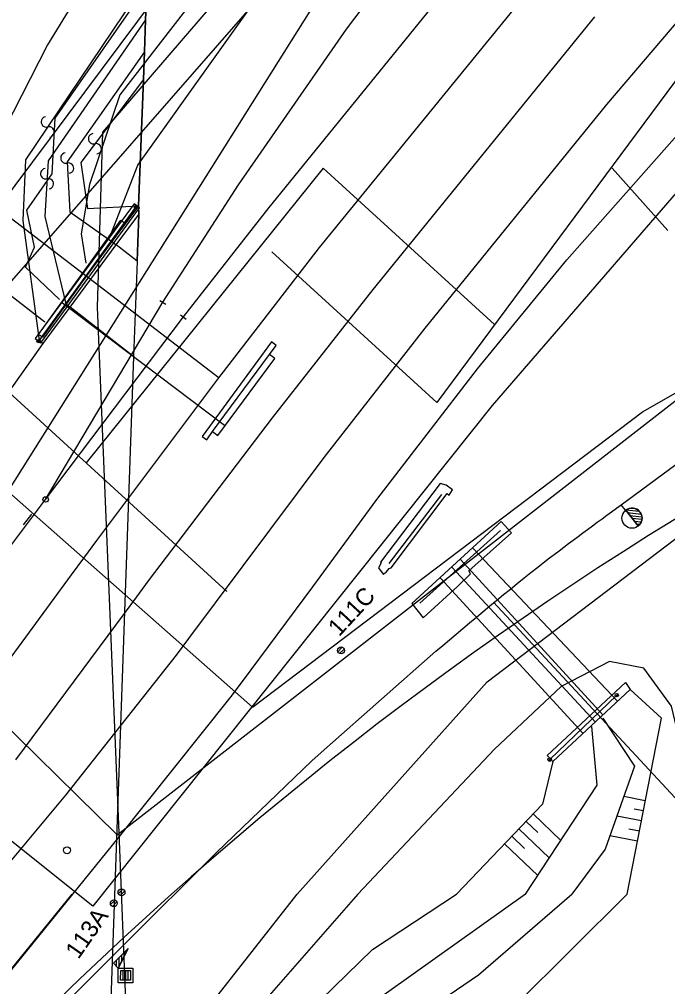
# Model space of a CAD drawing. Extents: x -469926 to -462499, y -1098642 to -1092733.
# Drawn here: x -465637.7 to -465590.7, y -1095706.7 to -1095636.6 of the extents above; entities that cross this region are included whole.
import ezdxf

# ---------------------------------------------------------------- set-up
doc = ezdxf.new("R2010")
doc.units = 0
for name, color, linetype in [('Vrstva 1', 7, 'Continuous'), ('Vrstva 11', 7, 'Continuous'), ('Vrstva 13', 7, 'Continuous'), ('Vrstva 14', 7, 'Continuous'), ('Vrstva 16', 7, 'Continuous'), ('Vrstva 3', 7, 'Continuous'), ('Vrstva 36', 7, 'Continuous'), ('Vrstva 4', 7, 'Continuous'), ('Vrstva 40', 7, 'Continuous'), ('Vrstva 48', 7, 'Continuous'), ('Vrstva 50', 7, 'Continuous'), ('Vrstva 51', 7, 'Continuous'), ('Vrstva 55', 7, 'Continuous'), ('Vrstva 6', 7, 'Continuous'), ('Vrstva 8', 7, 'Continuous')]:
    doc.layers.add(name, color=color, linetype=linetype)

msp = doc.modelspace()

# ---------------------------------------------------------------- linework, layer by layer
at = {"layer": 'Vrstva 1'}
for p, q in [((-465613.96, -1095637.31), (-465606.56, -1095627.49)), ((-465595.08, -1095642.77), (-465582.4, -1095627.91)), ((-465619.57, -1095650.23), (-465604.93, -1095632.2)), ((-465615.92, -1095653.12), (-465599.74, -1095633.29)), ((-465612.03, -1095656.17), (-465595.93, -1095636.4)), ((-465621.79, -1095648.59), (-465613.96, -1095637.31)), ((-465608.25, -1095658.97), (-465595.08, -1095642.77)), ((-465597.97, -1095654.02), (-465589.01, -1095643.89)), ((-465627.3, -1095657.1), (-465621.79, -1095648.59)), ((-465625.8, -1095658.16), (-465619.57, -1095650.23)), ((-465630.67, -1095652.93), (-465629.04, -1095650.73)), ((-465634.02, -1095657.45), (-465630.67, -1095652.93)), ((-465623.29, -1095662.67), (-465615.92, -1095653.12)), ((-465604.46, -1095661.93), (-465597.97, -1095654.02)), ((-465619.34, -1095665.47), (-465612.03, -1095656.17)), ((-465635.97, -1095660.09), (-465634.02, -1095657.45)), ((-465635.795, -1095671.392), (-465627.3, -1095657.1)), ((-465635.795, -1095671.392), (-465625.8, -1095658.16)), ((-465615.59, -1095668.34), (-465608.25, -1095658.97)), ((-465788.8, -1095874.65), (-465635.97, -1095660.09)), ((-465611.75, -1095671.39), (-465604.46, -1095661.93)), ((-465632.07, -1095674.36), (-465623.29, -1095662.67)), ((-465628.32, -1095677.29), (-465619.34, -1095665.47)), ((-465625.41, -1095681.48), (-465615.59, -1095668.34)), ((-465645.81, -1095684.65), (-465635.795, -1095671.392)), ((-465616.4, -1095677.74), (-465611.75, -1095671.39)), ((-465641.68, -1095687.42), (-465633.92, -1095676.86)), ((-465621.5, -1095684.59), (-465616.4, -1095677.74)), ((-465637.97, -1095690.26), (-465630.07, -1095679.65)), ((-465626.31, -1095682.69), (-465625.41, -1095681.48)), ((-465634.34, -1095692.84), (-465626.31, -1095682.69)), ((-465615.37, -1095689.34), (-465607.47, -1095682.4)), ((-465622.41, -1095685.77), (-465621.5, -1095684.59)), ((-465630.54, -1095695.95), (-465622.41, -1095685.77)), ((-465616.48, -1095690.35), (-465615.37, -1095689.34)), ((-465623.39, -1095696.99), (-465616.48, -1095690.35)), ((-465641.03, -1095700.83), (-465634.34, -1095692.84)), ((-465637.11, -1095704.06), (-465630.54, -1095695.95)), ((-465630.1, -1095703.67), (-465623.39, -1095696.99)), ((-465633.7, -1095707.26), (-465630.1, -1095703.67)), ((-465645.8, -1095714.76), (-465637.11, -1095704.06))]:
    msp.add_line(p, q, dxfattribs=at)
for points in [[(-465506.219, -1095577.879), (-465526.538, -1095589.291), (-465550.08, -1095608.045), (-465584.441, -1095642.708), (-465603.382, -1095664.579), (-465632.38, -1095700.889), (-465655.801, -1095682.185)], [(-465594.025, -1095671.774), (-465580.659, -1095661.913), (-465567.308, -1095652.062), (-465559.872, -1095646.629), (-465545.423, -1095636.072), (-465531.744, -1095626.075), (-465522.32, -1095619.122), (-465508.548, -1095606.587), (-465496.778, -1095595.689), (-465488.054, -1095587.878)]]:
    msp.add_lwpolyline(points, dxfattribs=at)
msp.add_spline([(-465607.47, -1095682.4), (-465599.569, -1095675.901), (-465594.025, -1095671.774)], degree=3, dxfattribs=at)
at = {"layer": 'Vrstva 11'}
for p, q in [((-465614.59, -1095682.432), (-465614.268, -1095682.109)), ((-465614.46, -1095682.567), (-465614.133, -1095682.24))]:
    msp.add_line(p, q, dxfattribs=at)
msp.add_circle((-465614.36, -1095682.34), 0.25, dxfattribs=at)
at = {"layer": 'Vrstva 13'}
for p, q in [((-465628.44, -1095633.67), (-465628.54, -1095636.63)), ((-465628.54, -1095636.63), (-465628.44, -1095633.67)), ((-465628.54, -1095636.63), (-465628.63, -1095638.93)), ((-465628.63, -1095638.93), (-465628.54, -1095636.63)), ((-465628.63, -1095638.93), (-465628.7, -1095640.95)), ((-465628.7, -1095640.95), (-465628.63, -1095638.93)), ((-465628.7, -1095640.95), (-465629.06, -1095650.11)), ((-465629.06, -1095650.11), (-465628.7, -1095640.95)), ((-465629.06, -1095650.11), (-465629.04, -1095650.73)), ((-465629.04, -1095650.73), (-465629.06, -1095650.11)), ((-465629.04, -1095650.73), (-465629.16, -1095654.12)), ((-465629.16, -1095654.12), (-465629.04, -1095650.73)), ((-465629.16, -1095654.12), (-465629.41, -1095661.02)), ((-465629.16, -1095654.12), (-465629.41, -1095661.02)), ((-465629.41, -1095661.02), (-465631.88, -1095730.79)), ((-465629.41, -1095661.02), (-465631.88, -1095730.79))]:
    msp.add_line(p, q, dxfattribs=at)
at = {"layer": 'Vrstva 14'}
for p, q in [((-465637.4, -1095673.24), (-465636.8, -1095672.45)), ((-465633.92, -1095676.86), (-465633.03, -1095675.66)), ((-465630.07, -1095679.65), (-465629.18, -1095678.45)), ((-465626.31, -1095682.69), (-465625.41, -1095681.48)), ((-465622.41, -1095685.77), (-465621.5, -1095684.59)), ((-465616.48, -1095690.35), (-465615.37, -1095689.34))]:
    msp.add_line(p, q, dxfattribs=at)
msp.add_circle((-465634.24, -1095696.83), 0.25, dxfattribs=at)
at = {"layer": 'Vrstva 16'}
msp.add_line((-465722.26, -1095761.25), (-465583.59, -1095575.87), dxfattribs=at)
at = {"layer": 'Vrstva 3'}
for p, q in [((-465630.52, -1095699.972), (-465630.198, -1095699.649)), ((-465630.39, -1095700.107), (-465630.063, -1095699.78)), ((-465631.08, -1095700.762), (-465630.758, -1095700.439)), ((-465630.95, -1095700.897), (-465630.623, -1095700.57))]:
    msp.add_line(p, q, dxfattribs=at)
for centre in [(-465630.29, -1095699.88), (-465630.85, -1095700.67)]:
    msp.add_circle(centre, 0.25, dxfattribs=at)
at = {"layer": 'Vrstva 36'}
for p, q in [((-465630.293, -1095704.427), (-465630.294, -1095704.902)), ((-465630.105, -1095704.24), (-465630.106, -1095704.527)), ((-465630.669, -1095704.802), (-465630.669, -1095705.224)), ((-465630.481, -1095704.615), (-465630.482, -1095705.277)), ((-465630.196, -1095705.544), (-465630.197, -1095706.251)), ((-465630.008, -1095705.544), (-465630.009, -1095706.251)), ((-465629.82, -1095705.544), (-465629.821, -1095706.252))]:
    msp.add_line(p, q, dxfattribs=at)
for points in [[(-465630.527, -1095705.367), (-465630.88, -1095705.013), (-465629.817, -1095703.953), (-465630.527, -1095705.367)], [(-465629.817, -1095703.953), (-465630.88, -1095705.013), (-465630.527, -1095705.367), (-465629.817, -1095703.953)], [(-465629.467, -1095706.429), (-465630.528, -1095706.427), (-465630.527, -1095705.367), (-465629.466, -1095705.368), (-465629.467, -1095706.429)], [(-465629.644, -1095706.252), (-465630.351, -1095706.251), (-465630.35, -1095705.544), (-465629.643, -1095705.545), (-465629.644, -1095706.252)], [(-465629.643, -1095705.545), (-465629.644, -1095706.252), (-465630.351, -1095706.251), (-465630.35, -1095705.544), (-465629.643, -1095705.545)]]:
    msp.add_lwpolyline(points, dxfattribs=at)
at = {"layer": 'Vrstva 4'}
for p, q in [((-465628.44, -1095633.67), (-465637.25, -1095646.76)), ((-465628.54, -1095636.63), (-465635.62, -1095646.84)), ((-465628.63, -1095638.93), (-465634.24, -1095646.91)), ((-465628.7, -1095640.95), (-465633.25, -1095646.96)), ((-465637.25, -1095646.76), (-465637.44, -1095651.18)), ((-465635.62, -1095646.84), (-465635.85, -1095650.88)), ((-465634.24, -1095646.91), (-465634.05, -1095650.55)), ((-465633.25, -1095646.96), (-465632.75, -1095650.31)), ((-465634.05, -1095650.55), (-465630.98, -1095652.7)), ((-465632.75, -1095650.31), (-465629.06, -1095650.11)), ((-465629.06, -1095650.11), (-465630.98, -1095652.7)), ((-465637.44, -1095651.18), (-465636.27, -1095659.86)), ((-465635.85, -1095650.88), (-465634.32, -1095657.22)), ((-465630.98, -1095652.7), (-465634.32, -1095657.22)), ((-465630.98, -1095652.7), (-465630.67, -1095652.93)), ((-465629.16, -1095654.12), (-465630.67, -1095652.93)), ((-465634.32, -1095657.22), (-465636.27, -1095659.86)), ((-465634.32, -1095657.22), (-465634.02, -1095657.45)), ((-465629.41, -1095661.02), (-465634.02, -1095657.45)), ((-465636.27, -1095659.86), (-465635.97, -1095660.09))]:
    msp.add_line(p, q, dxfattribs=at)
at = {"layer": 'Vrstva 40'}
for p, q in [((-465636.09, -1095659.65), (-465629.33, -1095650.4)), ((-465610.86, -1095676.03), (-465607.05, -1095671.04)), ((-465608.64, -1095678.91), (-465602.78, -1095673.64))]:
    msp.add_line(p, q, dxfattribs=at)
at = {"layer": 'Vrstva 48'}
for points in [[(-465592.277, -1095693.232), (-465593.84, -1095692.928)], [(-465592.421, -1095693.968), (-465593.09, -1095693.838)], [(-465600.929, -1095694.734), (-465600.088, -1095695.54)], [(-465600.41, -1095694.192), (-465598.408, -1095696.113)], [(-465592.564, -1095694.704), (-465594.347, -1095694.357)], [(-465601.448, -1095695.275), (-465599.247, -1095697.386)], [(-465592.708, -1095695.44), (-465593.464, -1095695.293)], [(-465601.967, -1095695.816), (-465601.047, -1095696.699)], [(-465592.851, -1095696.177), (-465594.854, -1095695.787)], [(-465602.486, -1095696.357), (-465600.086, -1095698.659)]]:
    msp.add_lwpolyline(points, dxfattribs=at)
at = {"layer": 'Vrstva 50'}
for p, q in [((-465592.488, -1095665.044), (-465569.488, -1095651.822)), ((-465654.651, -1095656.635), (-465620.775, -1095686.464)), ((-465620.775, -1095686.464), (-465592.488, -1095665.044))]:
    msp.add_line(p, q, dxfattribs=at)
at = {"layer": 'Vrstva 51'}
for p, q in [((-465601.061, -1095613.024), (-465646.983, -1095665.482)), ((-465585.04, -1095634.225), (-465607.415, -1095664.357)), ((-465615.649, -1095647.385), (-465632.862, -1095668.742)), ((-465603.23, -1095658.721), (-465615.649, -1095647.385)), ((-465594.691, -1095647.385), (-465590.655, -1095651.888)), ((-465607.415, -1095664.357), (-465619.375, -1095653.441)), ((-465630.616, -1095695.705), (-465578.925, -1095655.553)), ((-465642.295, -1095660.127), (-465622.643, -1095678.075)), ((-465653.277, -1095673.457), (-465630.616, -1095695.705))]:
    msp.add_line(p, q, dxfattribs=at)
for centre, radius, start, end in [((-465455.289, -1095892.151), 257.457, 103.6378, 134.72089), ((-465635.743, -1095644.017), 0.376, 98.10036, 284.41149), ((-465635.551, -1095644.746), 0.377, 277.42432, 105.08753), ((-465632.321, -1095645.245), 0.376, 98.10036, 284.41149), ((-465632.129, -1095645.973), 0.377, 277.42432, 105.08753), ((-465634.329, -1095646.642), 0.376, 98.10036, 284.41149), ((-465634.137, -1095647.37), 0.377, 277.42432, 105.08753), ((-465635.788, -1095647.779), 0.376, 98.10036, 284.41149), ((-465635.596, -1095648.507), 0.377, 277.42432, 105.08753)]:
    msp.add_arc(centre, radius, start, end, dxfattribs=at)
at = {"layer": 'Vrstva 55'}
for p, q in [((-465722.26, -1095761.25), (-465583.59, -1095575.87)), ((-465629.336, -1095650.284), (-465629.142, -1095650.126)), ((-465634.676, -1095657.057), (-465622.816, -1095666.005)), ((-465636.396, -1095659.99), (-465636.202, -1095659.832)), ((-465593.704, -1095672.176), (-465594.025, -1095671.774)), ((-465593.703, -1095672.175), (-465593.703, -1095672.176)), ((-465592.786, -1095673.316), (-465593.703, -1095672.175)), ((-465593.703, -1095672.176), (-465592.786, -1095673.316)), ((-465593.656, -1095672.144), (-465592.713, -1095672.245)), ((-465593.57, -1095672.341), (-465592.577, -1095672.449)), ((-465593.404, -1095672.548), (-465592.521, -1095672.643)), ((-465593.237, -1095672.755), (-465592.52, -1095672.832)), ((-465593.071, -1095672.961), (-465592.567, -1095673.015)), ((-465592.905, -1095673.168), (-465592.668, -1095673.193)), ((-465604.801, -1095674.926), (-465594.3, -1095686.024)), ((-465605.682, -1095675.744), (-465595.371, -1095687.018)), ((-465606.298, -1095676.316), (-465595.889, -1095687.534)), ((-465607.134, -1095677.092), (-465596.807, -1095688.331)), ((-465594.448, -1095685.657), (-465594.254, -1095685.499)), ((-465599.314, -1095690.336), (-465599.12, -1095690.178)), ((-465653.554, -1095724.2), (-465633.866, -1095700.001)), ((-465631.989, -1095718.363), (-465617.539, -1095700.001))]:
    msp.add_line(p, q, dxfattribs=at)
for points in [[(-465617.539, -1095700.001), (-465603.753, -1095684.625), (-465586.441, -1095671.46), (-465559.901, -1095652.884), (-465538.21, -1095637.503), (-465520.196, -1095625.171), (-465501.011, -1095615.821), (-465493.827, -1095612.039)], [(-465609.888, -1095625.282), (-465638.963, -1095671.505), (-465681.941, -1095731.193), (-465731.933, -1095800.622), (-465757.477, -1095836.099), (-465808.227, -1095887.932), (-465849.014, -1095921.297)], [(-465631.015, -1095652.07), (-465629.096, -1095647.154), (-465617.274, -1095630.59), (-465614.489, -1095627.835)], [(-465629.706, -1095628.712), (-465635.66, -1095638.43), (-465641.295, -1095649.43), (-465639.515, -1095653.447), (-465640.183, -1095655.171), (-465635.847, -1095658.521)], [(-465666.777, -1095629.19), (-465623.2, -1095662.57)], [(-465622.729, -1095632.134), (-465630.414, -1095642.047), (-465632.604, -1095648.554), (-465633.211, -1095652.13), (-465632.882, -1095654.255)], [(-465634.797, -1095656.903), (-465637.262, -1095654.562), (-465636.611, -1095653.113), (-465637.167, -1095650.426), (-465635.333, -1095647.777), (-465635.093, -1095643.755), (-465628.1, -1095633.681)], [(-465636.299, -1095659.911), (-465629.239, -1095650.205)], [(-465594.025, -1095671.774), (-465580.659, -1095661.913), (-465567.308, -1095652.062)], [(-465603.306, -1095678.832), (-465586.361, -1095697.06), (-465550.777, -1095665.569), (-465514.37, -1095698.501)], [(-465587.139, -1095700.001), (-465590.386, -1095686.379), (-465592.384, -1095683.624), (-465594.883, -1095683.13), (-465598.387, -1095684.943), (-465603.228, -1095689.49), (-465613.129, -1095700)], [(-465599.217, -1095690.257), (-465594.351, -1095685.578)], [(-465593.595, -1095700), (-465591.114, -1095687.256), (-465593.375, -1095685.164)], [(-465595.357, -1095687.238), (-465593.058, -1095690.72), (-465595.194, -1095696.75), (-465597.617, -1095700.001)], [(-465600.97, -1095700), (-465595.766, -1095692.106), (-465596.167, -1095687.843)], [(-465598.998, -1095690.387), (-465599.74, -1095693.495), (-465605.98, -1095700)], [(-465613.129, -1095700), (-465626.347, -1095715.087), (-465635.019, -1095729.016), (-465656.052, -1095766.543), (-465669.35, -1095783.31)], [(-465613.129, -1095700), (-465626.347, -1095715.087), (-465635.019, -1095729.016), (-465656.052, -1095766.543), (-465656.825, -1095767.572)], [(-465639.962, -1095768.013), (-465636.216, -1095756.069), (-465634.086, -1095735.656), (-465631.502, -1095725.782), (-465622.299, -1095713.967), (-465612.075, -1095704.018), (-465605.98, -1095700)], [(-465600.97, -1095700), (-465612.483, -1095708.211), (-465620.399, -1095714.883), (-465629.694, -1095727.391), (-465631.846, -1095735.803), (-465632.561, -1095746.29), (-465636.383, -1095768.552)], [(-465634.635, -1095768.783), (-465630.306, -1095745.782), (-465628.06, -1095730.905), (-465623.313, -1095721.394), (-465615.402, -1095713.373), (-465604.375, -1095705.867), (-465597.617, -1095700.001)], [(-465593.595, -1095700), (-465601.669, -1095708.032), (-465614.198, -1095717.194), (-465620.251, -1095722.537), (-465623.188, -1095728.444), (-465625.828, -1095736.875), (-465632.69, -1095769.493)]]:
    msp.add_lwpolyline(points, dxfattribs=at)
for points in [[(-465636.318, -1095659.432), (-465630.347, -1095651.134), (-465630.061, -1095651.34), (-465636.032, -1095659.638)], [(-465599.406, -1095689.947), (-465593.724, -1095684.671), (-465593.375, -1095685.164), (-465598.998, -1095690.387)]]:
    msp.add_lwpolyline(points, close=True, dxfattribs=at)
for centre, radius in [((-465629.239, -1095650.205), 0.125), ((-465636.299, -1095659.911), 0.125), ((-465593.242, -1095672.748), 0.731), ((-465594.351, -1095685.578), 0.125), ((-465599.217, -1095690.257), 0.125)]:
    msp.add_circle(centre, radius, dxfattribs=at)
msp.add_arc((-465593.245, -1095672.745), 0.732, 308.85123, 128.81208, dxfattribs=at)
at = {"layer": 'Vrstva 6'}
for p, q in [((-465621.77, -1095633.258), (-465631.659, -1095644.765)), ((-465631.659, -1095644.765), (-465632.055, -1095657.462)), ((-465629.38, -1095649.95), (-465636.55, -1095659.73)), ((-465636.14, -1095660.03), (-465628.99, -1095650.24)), ((-465628.99, -1095650.24), (-465629.38, -1095649.95)), ((-465632.055, -1095657.462), (-465630.473, -1095695.554)), ((-465636.55, -1095659.73), (-465636.14, -1095660.03)), ((-465619.4, -1095659.97), (-465624.43, -1095666.83)), ((-465619.55, -1095660.88), (-465619.06, -1095660.24)), ((-465619.06, -1095660.24), (-465619.4, -1095659.97)), ((-465623.68, -1095666.47), (-465619.55, -1095660.88)), ((-465619.17, -1095661.17), (-465619.55, -1095660.88)), ((-465623.29, -1095666.76), (-465619.17, -1095661.17)), ((-465624.1, -1095667.07), (-465623.68, -1095666.47)), ((-465623.68, -1095666.47), (-465623.29, -1095666.76)), ((-465624.43, -1095666.83), (-465624.1, -1095667.07)), ((-465607.16, -1095670.23), (-465611.5, -1095675.93)), ((-465606.73, -1095670.35), (-465607.16, -1095670.23)), ((-465606.27, -1095670.7), (-465606.73, -1095670.35)), ((-465606.51, -1095671.08), (-465606.27, -1095670.7)), ((-465610.72, -1095676.36), (-465606.66, -1095670.96)), ((-465606.66, -1095670.96), (-465606.51, -1095671.08)), ((-465602.75, -1095673), (-465609.23, -1095678.94)), ((-465602, -1095673.81), (-465602.75, -1095673)), ((-465633.03, -1095675.66), (-465632.07, -1095674.36)), ((-465605.09, -1095676.58), (-465602, -1095673.81)), ((-465633.92, -1095676.86), (-465633.03, -1095675.66)), ((-465611.44, -1095675.99), (-465611.65, -1095676.35)), ((-465611.65, -1095676.35), (-465611.31, -1095676.81)), ((-465611.5, -1095675.93), (-465611.44, -1095675.99)), ((-465611.09, -1095676.67), (-465610.87, -1095676.39)), ((-465610.87, -1095676.39), (-465610.72, -1095676.36)), ((-465611.31, -1095676.81), (-465611.09, -1095676.67)), ((-465605.89, -1095677.67), (-465604.97, -1095676.79)), ((-465604.97, -1095676.79), (-465605.09, -1095676.58)), ((-465629.18, -1095678.45), (-465628.32, -1095677.29)), ((-465608.39, -1095679.97), (-465605.89, -1095677.67)), ((-465630.07, -1095679.65), (-465629.18, -1095678.45)), ((-465609.23, -1095678.94), (-465608.39, -1095679.97)), ((-465630.473, -1095695.554), (-465628.692, -1095740.391))]:
    msp.add_line(p, q, dxfattribs=at)
at = {"layer": 'Vrstva 8'}
for p, q in [((-465635.795, -1095671.392), (-465627.3, -1095657.1)), ((-465627.515, -1095656.972), (-465627.085, -1095657.228)), ((-465635.795, -1095671.392), (-465625.8, -1095658.16)), ((-465626, -1095658.009), (-465625.6, -1095658.311)), ((-465645.81, -1095684.65), (-465635.795, -1095671.392))]:
    msp.add_line(p, q, dxfattribs=at)
msp.add_circle((-465635.795, -1095671.392), 0.2, dxfattribs=at)

# ---------------------------------------------------------------- texts
at = {"layer": 'Vrstva 11'}
for s, rotation, p in [('111C', 47.31841, (-465614.501, -1095681.394)), ('113A', 55.1125, (-465633.418, -1095704.781))]:
    msp.add_text(s, height=1.25, rotation=rotation, dxfattribs=at).set_placement(p)

doc.saveas('drawing.dxf')
